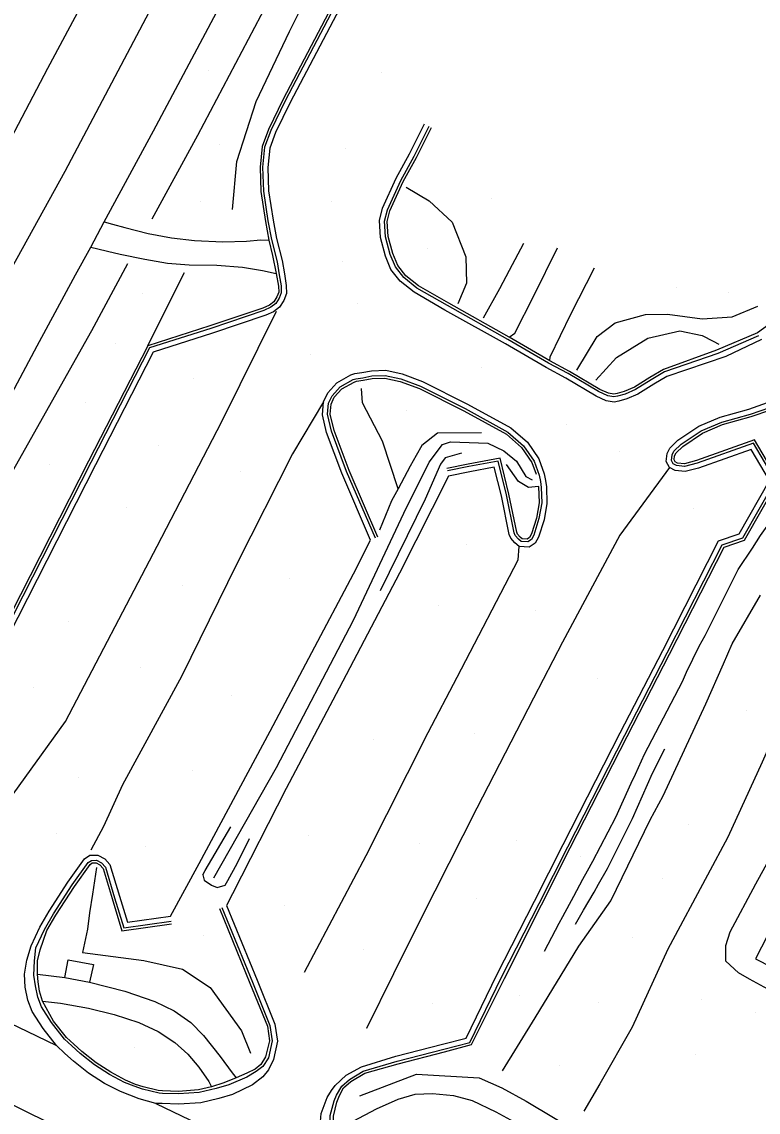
# Model space of a CAD drawing. Extents: x 1497074 to 1501343, y 481943 to 486114.
# Drawn here: x 1498422.1 to 1498564.5, y 483478.9 to 483689.7 of the extents above; entities that cross this region are included whole.
import ezdxf

# ---------------------------------------------------------------- set-up
doc = ezdxf.new("R2010")
doc.units = 0
doc.layers.add('PH Exist DTM Breakline', color=7, linetype='Continuous')
doc.layers.add('PH Exist DTM Point', color=7, linetype='Continuous')

msp = doc.modelspace()

# ---------------------------------------------------------------- linework, layer by layer
at = {"layer": 'PH Exist DTM Breakline'}
for points in [[(1498447.31, 483651.62), (1498456.12, 483667.84), (1498468.39, 483691), (1498474.9, 483703.04), (1498477.38, 483709.2), (1498488.75, 483730.88), (1498499.95, 483751.82), (1498503.73, 483758.77), (1498509.04, 483766.64)], [(1498469.5, 483760.69), (1498458.69, 483740.87), (1498445.85, 483715.88), (1498427.04, 483680.74), (1498412.85, 483653.78), (1498398.64, 483627.6), (1498382.78, 483598.45), (1498367.78, 483569.73), (1498363.44, 483561.65), (1498358.69, 483552.93), (1498349.41, 483535.78)], [(1498478.85, 483751.89), (1498465.83, 483727.47), (1498447.89, 483693.89), (1498430.39, 483660.8), (1498410.39, 483624.69), (1498396.32, 483598.79), (1498378.24, 483563.99), (1498373.07, 483554.34), (1498364.15, 483537.79)], [(1498462.83, 483653.45), (1498463.68, 483662.71), (1498467.39, 483674.3), (1498473.87, 483687.85), (1498477.52, 483695.25), (1498479.71, 483699.27), (1498481.74, 483703.02), (1498492.34, 483722.64), (1498496.18, 483730.2)], [(1498499, 483725.16), (1498484.14, 483696.71), (1498472.63, 483674.8), (1498469.77, 483668.91), (1498468.56, 483665.61), (1498468.16, 483661.61), (1498468.3, 483656.92), (1498469.19, 483651.15), (1498469.88, 483647.53), (1498470.59, 483644.55), (1498471.25, 483641.04), (1498471.75, 483638.62), (1498471.77, 483637.44), (1498471.41, 483636.54), (1498470.81, 483635.6), (1498470, 483634.96), (1498468.72, 483634.39), (1498458.46, 483630.94), (1498446.44, 483627.08), (1498434.98, 483604.76), (1498418.09, 483571.55), (1498405.83, 483547.74), (1498402.54, 483541.58)], [(1498499.44, 483724.93), (1498484.58, 483696.48), (1498473.08, 483674.58), (1498470.23, 483668.72), (1498469.05, 483665.5), (1498468.66, 483661.6), (1498468.8, 483656.96), (1498469.68, 483651.24), (1498470.37, 483647.64), (1498471.44, 483643.34), (1498471.87, 483640.8), (1498472.24, 483638.66), (1498472.27, 483637.35), (1498471.86, 483636.31), (1498471.19, 483635.26), (1498470.25, 483634.53), (1498468.9, 483633.93), (1498458.61, 483630.46), (1498446.79, 483626.67), (1498435.43, 483604.53), (1498418.53, 483571.32), (1498406.28, 483547.51), (1498402.99, 483541.34)], [(1498500.33, 483724.47), (1498485.47, 483696.01), (1498473.97, 483674.13), (1498471.15, 483668.33), (1498470.03, 483665.28), (1498469.66, 483661.56), (1498469.8, 483657.06), (1498470.67, 483651.41), (1498471.35, 483647.85), (1498472.42, 483643.55), (1498472.86, 483640.97), (1498473.24, 483638.76), (1498473.27, 483637.17), (1498472.76, 483635.85), (1498471.94, 483634.58), (1498470.77, 483633.67), (1498469.27, 483633), (1498458.93, 483629.51), (1498447.49, 483625.84), (1498436.32, 483604.08), (1498419.42, 483570.87), (1498407.16, 483547.04), (1498403.87, 483540.87)], [(1498652.87, 483693.82), (1498647.54, 483690.22), (1498642.72, 483684.67), (1498640.91, 483681.33), (1498632.44, 483665.76), (1498627.85, 483659.13), (1498625.92, 483656.1), (1498619.06, 483647.67), (1498617, 483644.56), (1498610.31, 483632.71), (1498602.41, 483618.88), (1498592.1, 483600.32), (1498583.97, 483584.33), (1498573.56, 483565.19), (1498565.32, 483546.58), (1498558.67, 483532.03), (1498554.72, 483524.73), (1498547.04, 483510.4), (1498540.16, 483495.31), (1498533.88, 483484.36), (1498530.79, 483479.09)], [(1498414.09, 483606.56), (1498425.04, 483627.08), (1498432.45, 483640.81), (1498435.44, 483646.19), (1498438.01, 483651.03), (1498447.55, 483668.63), (1498459.74, 483691.55)], [(1498565.18, 483628.32), (1498558.26, 483625), (1498546.84, 483621.14), (1498544.33, 483619.65), (1498541.28, 483617.74), (1498539.13, 483616.8), (1498537.56, 483616.38), (1498536.65, 483616.21), (1498535.15, 483616.47), (1498533.18, 483617.33), (1498527.31, 483620.83), (1498523.5, 483622.86), (1498515.62, 483627.47), (1498503.92, 483634), (1498497.96, 483637.43), (1498495.29, 483639.56), (1498493.49, 483641.86), (1498492.41, 483644.42), (1498491.45, 483648.01), (1498491.25, 483651.3), (1498491.87, 483653.69), (1498494.52, 483659.52), (1498497.07, 483664.21), (1498499.98, 483669.99)], [(1498564.6, 483629), (1498556.71, 483625.61), (1498546.41, 483622.04), (1498543.81, 483620.5), (1498540.82, 483618.63), (1498538.8, 483617.75), (1498537.34, 483617.36), (1498536.64, 483617.23), (1498535.43, 483617.43), (1498533.64, 483618.22), (1498527.8, 483621.7), (1498523.99, 483623.73), (1498516.12, 483628.33), (1498504.41, 483634.87), (1498498.52, 483638.26), (1498496, 483640.27), (1498494.36, 483642.37), (1498493.36, 483644.75), (1498492.44, 483648.17), (1498492.26, 483651.2), (1498492.82, 483653.36), (1498495.42, 483659.08), (1498497.96, 483663.75), (1498500.88, 483669.54)], [(1498567.15, 483631.57), (1498564.43, 483629.56), (1498556.46, 483626.22), (1498546.19, 483622.5), (1498543.55, 483620.93), (1498540.58, 483619.07), (1498538.63, 483618.22), (1498537.23, 483617.85), (1498536.64, 483617.74), (1498535.58, 483617.91), (1498533.87, 483618.66), (1498528.05, 483622.14), (1498524.23, 483624.17), (1498516.37, 483628.77), (1498504.66, 483635.3), (1498498.81, 483638.67), (1498496.36, 483640.62), (1498494.8, 483642.63), (1498493.83, 483644.91), (1498492.94, 483648.25), (1498492.76, 483651.15), (1498493.29, 483653.19), (1498495.86, 483658.85), (1498498.4, 483663.52), (1498501.32, 483669.32)], [(1498496.46, 483657.77), (1498500.86, 483655.15), (1498505.36, 483650.98), (1498507.96, 483644.31), (1498508.11, 483639.18), (1498506.42, 483635.22)], [(1498438.01, 483651.03), (1498439.63, 483650.59), (1498441.97, 483649.97), (1498446.54, 483648.81), (1498451, 483647.96), (1498455.48, 483647.42), (1498460.98, 483647.22), (1498465.53, 483647.34), (1498468.31, 483647.56), (1498469.88, 483647.53)], [(1498511.42, 483632.46), (1498514.52, 483638.16), (1498516.44, 483641.7), (1498519.19, 483646.92)], [(1498435.44, 483646.19), (1498436.79, 483645.86), (1498438.67, 483645.37), (1498441.12, 483644.78), (1498445.84, 483643.83), (1498450.27, 483643.07), (1498454.44, 483642.71), (1498459.78, 483642.65), (1498464.76, 483642.31), (1498468.63, 483641.66), (1498471.25, 483641.04)], [(1498516.37, 483628.77), (1498517.47, 483629.5), (1498521.1, 483636.74), (1498525.73, 483646.02)], [(1498391.51, 483547.92), (1498400.69, 483565.68), (1498419.67, 483601.72), (1498435.58, 483630.07), (1498442.6, 483642.98)], [(1498524.23, 483624.17), (1498524.29, 483624.94), (1498528.28, 483633.18), (1498532.89, 483642.13)], [(1498446.44, 483627.08), (1498450.85, 483635.89), (1498453.56, 483641.24)], [(1498419.22, 483538.77), (1498430.53, 483554.44), (1498448.24, 483588.35), (1498460.76, 483612.42), (1498471.36, 483633.81)], [(1498529.45, 483622.37), (1498533.41, 483628.85), (1498536.86, 483631.52), (1498542.72, 483633.14), (1498547.02, 483633.19), (1498553.71, 483632.28), (1498559.51, 483632.66), (1498564.45, 483634.74)], [(1498533.1, 483620.43), (1498537.11, 483624.83), (1498543.2, 483628.59), (1498549.36, 483629.98), (1498553.69, 483629.09), (1498555.82, 483627.99), (1498556.9, 483627.43)], [(1498489.56, 483589.47), (1498483.98, 483602.42), (1498481.04, 483610.29), (1498480.23, 483613.75), (1498480.42, 483616.22), (1498481.26, 483617.96), (1498483.01, 483619.93), (1498485.75, 483621.46), (1498486.47, 483621.7), (1498487.86, 483621.9), (1498489.69, 483622.24), (1498492.47, 483622.35), (1498495.67, 483621.65), (1498499.61, 483620.18), (1498508.31, 483615.82), (1498516.68, 483611.23), (1498519.89, 483608.43), (1498522.1, 483605.23), (1498523.16, 483602.31), (1498523.37, 483601.02), (1498523.58, 483599.78), (1498523.65, 483596.61), (1498523.1, 483593.42), (1498522.06, 483590.1), (1498521.42, 483588.94), (1498520.21, 483588.15), (1498518.31, 483588.28), (1498517.45, 483588.95), (1498516.65, 483589.89), (1498516.37, 483590.62), (1498514.85, 483598.07), (1498513.47, 483603.63), (1498508.73, 483602.73), (1498504.6, 483601.9)], [(1498490.48, 483589.87), (1498484.91, 483602.79), (1498482, 483610.58), (1498481.24, 483613.83), (1498481.4, 483615.96), (1498482.1, 483617.4), (1498483.65, 483619.14), (1498486.15, 483620.54), (1498486.7, 483620.72), (1498488.02, 483620.92), (1498489.8, 483621.25), (1498492.38, 483621.34), (1498495.39, 483620.69), (1498499.21, 483619.27), (1498507.85, 483614.94), (1498516.1, 483610.4), (1498519.14, 483607.76), (1498521.2, 483604.77), (1498522.19, 483602.05), (1498522.39, 483600.86), (1498522.58, 483599.69), (1498522.65, 483596.69), (1498522.12, 483593.66), (1498521.14, 483590.49), (1498520.67, 483589.64), (1498519.94, 483589.17), (1498518.69, 483589.26), (1498518.15, 483589.68), (1498517.52, 483590.41), (1498517.33, 483590.9), (1498515.82, 483598.29), (1498514.21, 483604.79), (1498508.54, 483603.71), (1498504.4, 483602.88)], [(1498490.94, 483590.07), (1498485.37, 483602.98), (1498482.48, 483610.73), (1498481.75, 483613.87), (1498481.89, 483615.82), (1498482.52, 483617.12), (1498483.97, 483618.74), (1498486.35, 483620.08), (1498486.82, 483620.23), (1498488.1, 483620.42), (1498489.86, 483620.75), (1498492.33, 483620.84), (1498495.24, 483620.21), (1498499.01, 483618.81), (1498507.61, 483614.49), (1498515.81, 483609.99), (1498518.76, 483607.43), (1498520.76, 483604.54), (1498521.57, 483602.28)], [(1498494.85, 483599.4), (1498491.82, 483608.64), (1498487.96, 483616.08), (1498487.81, 483618.81)], [(1498480.42, 483616.22), (1498474.42, 483606.2), (1498463.67, 483584.89), (1498452.95, 483563.1), (1498441.52, 483542.15), (1498437.88, 483534.11), (1498435.4, 483529.57)], [(1498482.72, 483484.05), (1498484.85, 483486.02), (1498487.79, 483487.66), (1498494.44, 483489.7), (1498503.46, 483492), (1498508.05, 483493.21), (1498513.99, 483505.44), (1498521.27, 483519.69), (1498526.82, 483530.66), (1498537.82, 483552.21), (1498546.06, 483568.13), (1498556.88, 483589.37), (1498560.86, 483590.74), (1498566.72, 483601.01), (1498563.18, 483607.06), (1498553.02, 483603.44), (1498550.38, 483602.75), (1498548.45, 483602.94), (1498547.35, 483603.53), (1498546.73, 483604.73), (1498546.9, 483606.27), (1498547.42, 483607.29), (1498549, 483608.81), (1498553.03, 483611.54), (1498557.15, 483613.27), (1498562.74, 483614.81), (1498566.35, 483616.09)], [(1498483.96, 483483.91), (1498485.44, 483485.2), (1498488.12, 483486.77), (1498494.71, 483488.73), (1498503.71, 483491.03), (1498508.75, 483492.36), (1498514.89, 483505), (1498522.16, 483519.24), (1498527.71, 483530.21), (1498538.71, 483551.75), (1498546.95, 483567.68), (1498557.59, 483588.56), (1498561.55, 483589.92), (1498567.88, 483601.02), (1498563.62, 483608.28), (1498552.73, 483604.39), (1498550.3, 483603.76), (1498548.75, 483603.92), (1498548.1, 483604.26), (1498547.76, 483604.92), (1498547.88, 483605.98), (1498548.24, 483606.68), (1498549.63, 483608.03), (1498553.51, 483610.65), (1498557.48, 483612.32), (1498563.05, 483613.86), (1498566.76, 483615.18)], [(1498484.3, 483483.55), (1498485.74, 483484.8), (1498488.41, 483486.39), (1498494.85, 483488.25), (1498503.84, 483490.54), (1498509.1, 483491.93), (1498515.48, 483504.69), (1498522.63, 483519), (1498528.15, 483529.98), (1498539.16, 483551.52), (1498547.39, 483567.45), (1498557.94, 483588.15), (1498561.89, 483589.51), (1498568.46, 483601.03), (1498563.84, 483608.89), (1498552.58, 483604.87), (1498550.26, 483604.27), (1498548.9, 483604.4), (1498548.47, 483604.63), (1498548.27, 483605.02), (1498548.36, 483605.83), (1498548.64, 483606.38), (1498549.95, 483607.64), (1498553.75, 483610.21), (1498557.64, 483611.85), (1498563.2, 483613.38), (1498566.97, 483614.72)], [(1498459.19, 483524.21), (1498471.32, 483545.52), (1498486.26, 483574.05), (1498495.97, 483594.7), (1498500.86, 483604.6), (1498503.43, 483608), (1498505, 483608.51), (1498512.21, 483608.25), (1498515.32, 483606.8), (1498517.77, 483604.74), (1498519.61, 483601.8), (1498520.78, 483601.16)], [(1498510.99, 483610.26), (1498502.48, 483610.16), (1498499.44, 483607.82), (1498498.36, 483605.87), (1498497.23, 483603.79), (1498494.85, 483599.4), (1498493.61, 483597.13), (1498491.28, 483591.42)], [(1498523.19, 483510), (1498526.04, 483515.44), (1498526.74, 483516.74), (1498528.87, 483520.66), (1498530.6, 483523.91), (1498531.5, 483525.57), (1498532.52, 483527.44), (1498537, 483535.91), (1498539.93, 483542.49), (1498540.81, 483544.23), (1498542.54, 483548.13), (1498549.9, 483562.16), (1498550.68, 483563.94), (1498553.15, 483568.98), (1498554.27, 483571.07), (1498560.67, 483583.83), (1498563.42, 483587.97), (1498565.01, 483590.39), (1498568.11, 483594.69), (1498569.15, 483596.6), (1498571.72, 483602.93), (1498572.56, 483604.79), (1498575.21, 483607.57), (1498576.93, 483609.47)], [(1498507.15, 483606.35), (1498504, 483605.4), (1498503.08, 483604.19), (1498500.08, 483597.41), (1498491.39, 483579.68)], [(1498522.08, 483599.66), (1498522.06, 483599.86), (1498522.15, 483596.72), (1498521.63, 483593.78), (1498520.68, 483590.69), (1498520.29, 483589.99), (1498519.81, 483589.68), (1498518.87, 483589.75), (1498518.49, 483590.05), (1498517.95, 483590.67), (1498517.81, 483591.04), (1498516.31, 483598.4), (1498514.59, 483605.37), (1498508.44, 483604.21), (1498504.3, 483603.37)], [(1498547.35, 483603.53), (1498537.77, 483590.43), (1498526.7, 483569.75), (1498521.05, 483558.91), (1498510.11, 483537.68), (1498499.25, 483516.27), (1498494.01, 483505.64), (1498488.73, 483495.08)], [(1498522.06, 483599.86), (1498520.1, 483599.68), (1498518.17, 483600.84), (1498515.86, 483604.1)], [(1498504.6, 483601.9), (1498495.11, 483583.14), (1498483.47, 483560.85), (1498473.18, 483541.46), (1498462.86, 483521.1), (1498461.68, 483518.86)], [(1498450.81, 483516.78), (1498456.4, 483526.97), (1498470.13, 483552.58), (1498486.25, 483583.01), (1498489.56, 483589.47)], [(1498476.73, 483505.94), (1498488.68, 483528.48), (1498500.71, 483552.27), (1498506.31, 483562.97), (1498518.09, 483585.71), (1498518.31, 483588.28)], [(1498515.06, 483486.84), (1498521.37, 483497.14), (1498529.83, 483510.96), (1498536.02, 483519.74), (1498543.65, 483535.43), (1498546.17, 483540.06), (1498554.38, 483557.86), (1498557.8, 483565.57), (1498559.5, 483569.45), (1498565, 483578.88)], [(1498529.21, 483515.21), (1498530.71, 483517.92), (1498532.82, 483521.39), (1498533.67, 483522.95), (1498535.38, 483526), (1498540.23, 483535.64), (1498544.07, 483544.43), (1498546.5, 483549.11)], [(1498457.08, 483524.74), (1498457.55, 483525.61), (1498462.5, 483534.03)], [(1498571.38, 483499.97), (1498562.83, 483504.6), (1498560.7, 483505.82), (1498558.25, 483508.1), (1498558.27, 483511.1), (1498559.09, 483513.77), (1498564.11, 483523), (1498569.84, 483533.5)], [(1498582.21, 483400.02), (1498558.88, 483411.73), (1498516.39, 483432.8), (1498466.52, 483457.44), (1498431.35, 483474.79), (1498392.54, 483493.86), (1498354.86, 483512.32), (1498313.92, 483532.15)], [(1498457.08, 483524.74), (1498457.34, 483523.74), (1498458.75, 483522.77), (1498459.85, 483522.32), (1498461.44, 483522.8), (1498461.91, 483523.65), (1498463.77, 483527.08), (1498466.09, 483531.78)], [(1498422.61, 483505.59), (1498423.02, 483508.28), (1498423.86, 483511.02), (1498425.58, 483514.68), (1498427.36, 483517.74), (1498430.99, 483523.38), (1498434.2, 483527.88), (1498435.2, 483528.55), (1498436.78, 483528.6), (1498438.1, 483527.89), (1498439.12, 483526.77), (1498440.96, 483520.64), (1498442.5, 483515.63), (1498450.81, 483516.78)], [(1498424.38, 483505.38), (1498424.49, 483508.14), (1498424.8, 483510.66), (1498426.46, 483514.21), (1498428.21, 483517.22), (1498431.81, 483522.81), (1498434.91, 483527.15), (1498435.52, 483527.56), (1498436.54, 483527.59), (1498437.48, 483527.09), (1498438.23, 483526.27), (1498440, 483520.35), (1498441.8, 483514.53), (1498450.94, 483515.79)], [(1498425.12, 483505.53), (1498425.09, 483508.13), (1498425.63, 483510.28), (1498426.91, 483513.98), (1498428.64, 483516.96), (1498432.23, 483522.53), (1498435.27, 483526.79), (1498435.68, 483527.07), (1498436.42, 483527.09), (1498437.17, 483526.69), (1498437.78, 483526.01), (1498439.53, 483520.2), (1498441.44, 483513.97), (1498451.01, 483515.29)], [(1498436.5, 483526.22), (1498435.71, 483521.03), (1498435.19, 483517.41), (1498434.8, 483514.27), (1498433.78, 483509.76)], [(1498572.02, 483524.07), (1498564.03, 483508.53), (1498576.69, 483502.11)], [(1498460.29, 483518.29), (1498466.21, 483503.8), (1498469.58, 483495.48), (1498469.99, 483492.68), (1498469.2, 483489.6), (1498468.29, 483488.12), (1498467.2, 483487.19), (1498465.58, 483486.4)], [(1498460.75, 483518.48), (1498466.67, 483503.99), (1498470.07, 483495.61), (1498470.5, 483492.66), (1498469.78, 483489.39), (1498468.68, 483487.71), (1498467.43, 483486.73), (1498465.59, 483485.61)], [(1498461.68, 483518.86), (1498467.6, 483504.37), (1498471.04, 483495.88), (1498471.52, 483492.63), (1498470.73, 483489.08), (1498469.82, 483487.03), (1498468.7, 483485.68), (1498466.68, 483484.16)], [(1498392.8, 483509.67), (1498410.17, 483500.68), (1498423.04, 483494.51), (1498428.79, 483491.77)], [(1498433.78, 483509.76), (1498445.65, 483508.21), (1498453.14, 483506.51), (1498458.51, 483502.97), (1498464.58, 483494.59), (1498466.32, 483490.27)], [(1498430.4, 483504.94), (1498431.05, 483508.36), (1498435.93, 483507.41), (1498435.13, 483503.99)], [(1498428.79, 483491.77), (1498426.17, 483495.05), (1498424.07, 483498.36), (1498423.23, 483500.53), (1498422.69, 483503.07), (1498422.61, 483505.59)], [(1498430.35, 483493.01), (1498427.8, 483496.21), (1498425.86, 483499.26), (1498425.15, 483501.1), (1498424.69, 483503.32), (1498424.38, 483505.38)], [(1498430.74, 483493.32), (1498428.21, 483496.5), (1498426.09, 483500.33), (1498425.48, 483502.3), (1498425.25, 483504.09), (1498425.12, 483505.53)], [(1498425.12, 483505.53), (1498430.4, 483504.94)], [(1498430.4, 483504.94), (1498435.13, 483503.99)], [(1498435.13, 483503.99), (1498441.97, 483502.29), (1498447.8, 483500.27), (1498451.51, 483498.47), (1498454.74, 483496.22), (1498457.21, 483493.7), (1498460.43, 483489.64), (1498462.74, 483486.5), (1498463.54, 483485.5)], [(1498426.09, 483500.33), (1498429.58, 483499.94), (1498434.97, 483499), (1498439.94, 483497.76), (1498444.68, 483496.2), (1498448.42, 483494.45), (1498451.67, 483492.33), (1498454.19, 483490.09), (1498456.33, 483487.57), (1498458.27, 483484.83), (1498458.77, 483483.8)], [(1498448.63, 483482.54), (1498445.39, 483483.33), (1498443.79, 483483.9), (1498441.96, 483484.6), (1498439.06, 483486.14), (1498436.13, 483488.02), (1498433.35, 483490.23), (1498431.77, 483491.67), (1498430.35, 483493.01)], [(1498448.44, 483483.09), (1498445.55, 483483.8), (1498444.05, 483484.23), (1498442.15, 483485.03), (1498439.3, 483486.58), (1498436.43, 483488.42), (1498433.68, 483490.61), (1498432.11, 483492.04), (1498430.74, 483493.32)], [(1498448.01, 483480.55), (1498444.75, 483481.43), (1498441.19, 483482.85), (1498438.07, 483484.4), (1498434.97, 483486.39), (1498432.06, 483488.71), (1498430.4, 483490.21), (1498428.79, 483491.77)], [(1498465.58, 483486.4), (1498463.54, 483485.5), (1498461.16, 483484.54), (1498458.77, 483483.8), (1498456.25, 483483.2), (1498452.36, 483482.9), (1498449.31, 483483.01), (1498448.44, 483483.09)], [(1498487.48, 483482.06), (1498498.43, 483486.24), (1498510.53, 483485.49), (1498514.93, 483483.58), (1498519.67, 483481.01), (1498534.86, 483471.92), (1498548.15, 483464.21), (1498557.03, 483459.51), (1498560.6, 483458.74), (1498562.3, 483459.86), (1498572.65, 483480.99)], [(1498466.68, 483484.16), (1498462.86, 483482.27), (1498460.2, 483481.51), (1498456.7, 483480.66), (1498452.39, 483480.39), (1498449.23, 483480.52), (1498448.01, 483480.55)], [(1498465.59, 483485.61), (1498462.14, 483484.15), (1498459.69, 483483.45), (1498456.4, 483482.65), (1498452.36, 483482.4), (1498449.29, 483482.51), (1498448.63, 483482.54)], [(1498483.21, 483464.9), (1498482, 483466.97), (1498481.25, 483468.8), (1498480.78, 483470.28), (1498480.04, 483473.57), (1498479.7, 483475.5), (1498479.99, 483478.6), (1498481.16, 483481.68), (1498481.97, 483483.03), (1498482.72, 483484.05)], [(1498484.94, 483465.91), (1498483.8, 483467.86), (1498483.13, 483469.48), (1498482.72, 483470.8), (1498482, 483473.96), (1498481.71, 483475.58), (1498481.75, 483478.25), (1498482.5, 483481.05), (1498482.92, 483482.19), (1498483.96, 483483.91)], [(1498485.5, 483466.37), (1498484.49, 483468.1), (1498483.74, 483469.59), (1498483.18, 483470.93), (1498482.66, 483473.48), (1498482.36, 483476.12), (1498482.35, 483478.09), (1498483.01, 483480.81), (1498483.56, 483482.09), (1498484.3, 483483.55)], [(1498482.36, 483476.12), (1498486.18, 483477.15), (1498490.68, 483479.5), (1498494.88, 483481.39), (1498498.18, 483482.33), (1498501.5, 483482.45), (1498505.6, 483482.1), (1498509.21, 483481.12), (1498513.75, 483478.92), (1498520.89, 483475.04), (1498530.18, 483469.36), (1498538.95, 483463.64), (1498547.7, 483457.85), (1498555.24, 483453.03), (1498560.4, 483449.45), (1498563.87, 483447.29)], [(1498448.01, 483480.55), (1498467.74, 483471.06), (1498479.41, 483465.8), (1498483.21, 483464.9)]]:
    msp.add_lwpolyline(points, dxfattribs=at)
at = {"layer": 'PH Exist DTM Point'}
for p, q in [((1498458.24, 483680.33), (1498458.24, 483680.33)), ((1498491.67, 483679.99), (1498491.67, 483679.99)), ((1498460.33, 483665.93), (1498460.33, 483665.93)), ((1498484.69, 483665.33), (1498484.69, 483665.33)), ((1498456.67, 483655.06), (1498456.67, 483655.06)), ((1498482.07, 483655), (1498482.07, 483655)), ((1498512.9, 483655.58), (1498512.9, 483655.58)), ((1498500.52, 483645.87), (1498500.52, 483645.87)), ((1498484.09, 483643.4), (1498484.09, 483643.4)), ((1498548.64, 483638.33), (1498548.64, 483638.33)), ((1498445.51, 483637.28), (1498445.51, 483637.28)), ((1498558.82, 483637.47), (1498558.82, 483637.47)), ((1498487.1, 483635.26), (1498487.1, 483635.26)), ((1498440.15, 483627.5), (1498440.15, 483627.5)), ((1498477.96, 483625.34), (1498477.96, 483625.34)), ((1498511.07, 483622.96), (1498511.07, 483622.96)), ((1498455.34, 483620.76), (1498455.34, 483620.76)), ((1498434.4, 483616.21), (1498434.4, 483616.21)), ((1498496.51, 483614.5), (1498496.51, 483614.5)), ((1498460.76, 483612.42), (1498460.76, 483612.42)), ((1498527.38, 483611.86), (1498527.38, 483611.86)), ((1498448.44, 483607.89), (1498448.44, 483607.89)), ((1498537.7, 483606.55), (1498537.7, 483606.55)), ((1498427.5, 483604.21), (1498427.5, 483604.21)), ((1498474.42, 483606.2), (1498474.42, 483606.2)), ((1498464.37, 483602.84), (1498464.37, 483602.84)), ((1498442.37, 483595.82), (1498442.37, 483595.82)), ((1498552, 483595.66), (1498552, 483595.66)), ((1498537.77, 483590.43), (1498537.77, 483590.43)), ((1498448.24, 483588.35), (1498448.24, 483588.35)), ((1498508.15, 483588.62), (1498508.15, 483588.62)), ((1498463.67, 483584.89), (1498463.67, 483584.89)), ((1498473.76, 483582.1), (1498473.76, 483582.1)), ((1498453.24, 483580.72), (1498453.24, 483580.72)), ((1498502.62, 483576.88), (1498502.62, 483576.88)), ((1498521.44, 483575.9), (1498521.44, 483575.9)), ((1498431.1, 483573.8), (1498431.1, 483573.8)), ((1498526.7, 483569.75), (1498526.7, 483569.75)), ((1498444.97, 483564.92), (1498444.97, 483564.92)), ((1498452.95, 483563.1), (1498452.95, 483563.1)), ((1498506.31, 483562.97), (1498506.31, 483562.97)), ((1498533.5, 483562.68), (1498533.5, 483562.68)), ((1498424.36, 483560.92), (1498424.36, 483560.92)), ((1498462.58, 483559.49), (1498462.58, 483559.49)), ((1498521.05, 483558.91), (1498521.05, 483558.91)), ((1498562.36, 483556.57), (1498562.36, 483556.57)), ((1498430.53, 483554.44), (1498430.53, 483554.44)), ((1498500.71, 483552.27), (1498500.71, 483552.27)), ((1498509.73, 483552.02), (1498509.73, 483552.02)), ((1498490.2, 483550.97), (1498490.2, 483550.97)), ((1498432.98, 483543.58), (1498432.98, 483543.58)), ((1498455, 483545.04), (1498455, 483545.04)), ((1498441.52, 483542.15), (1498441.52, 483542.15)), ((1498510.11, 483537.68), (1498510.11, 483537.68)), ((1498428.7, 483532.83), (1498428.7, 483532.83)), ((1498551.03, 483534.55), (1498551.03, 483534.55)), ((1498477.54, 483532.33), (1498477.54, 483532.33)), ((1498499.07, 483530.9), (1498499.07, 483530.9)), ((1498517.81, 483531.42), (1498517.81, 483531.42)), ((1498446, 483530.31), (1498446, 483530.31)), ((1498488.68, 483528.48), (1498488.68, 483528.48)), ((1498530.09, 483528.31), (1498530.09, 483528.31)), ((1498546.04, 483524.07), (1498546.04, 483524.07)), ((1498509.95, 483520.2), (1498509.95, 483520.2)), ((1498472.93, 483518.91), (1498472.93, 483518.91)), ((1498499.25, 483516.27), (1498499.25, 483516.27)), ((1498457.23, 483513.08), (1498457.23, 483513.08)), ((1498540.19, 483512.58), (1498540.19, 483512.58)), ((1498488.25, 483510.38), (1498488.25, 483510.38)), ((1498476.73, 483505.94), (1498476.73, 483505.94)), ((1498518.37, 483501.35), (1498518.37, 483501.35)), ((1498501.58, 483499.8), (1498501.58, 483499.8)), ((1498533.67, 483500.05), (1498533.67, 483500.05)), ((1498553.51, 483500.61), (1498553.51, 483500.61)), ((1498563.95, 483498.05), (1498563.95, 483498.05)), ((1498488.73, 483495.08), (1498488.73, 483495.08)), ((1498443.82, 483491.32), (1498443.82, 483491.32)), ((1498552.46, 483490), (1498552.46, 483490)), ((1498526.16, 483487.97), (1498526.16, 483487.97))]:
    msp.add_line(p, q, dxfattribs=at)

doc.saveas('drawing.dxf')
